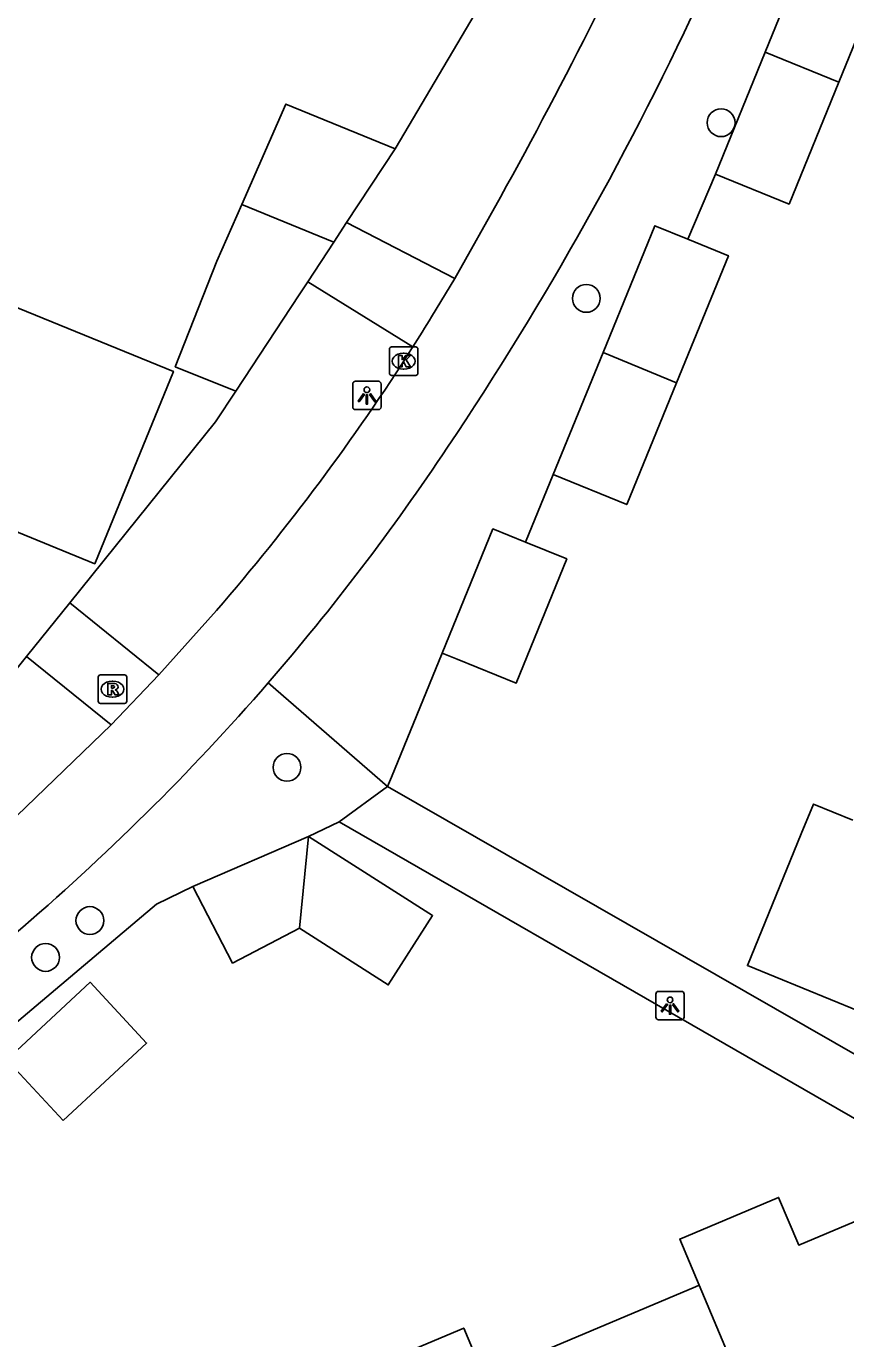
# Model space of a CAD drawing. Extents: x 157767 to 159171, y 387842 to 389425.
# Drawn here: x 158744.9 to 158773.73, y 388557.03 to 388603.18 of the extents above; entities that cross this region are included whole.
import ezdxf

# ---------------------------------------------------------------- set-up
doc = ezdxf.new("R2010")
doc.units = 0
for name, color, linetype in [('IMGEO_Boom', 7, 'Continuous'), ('IMGEO_Fietspad_gesloten', 7, 'Continuous'), ('IMGEO_Groenvoorziening', 7, 'Continuous'), ('IMGEO_Kolk', 7, 'Continuous'), ('IMGEO_Lichtpunt', 7, 'Continuous'), ('IMGEO_Muur', 7, 'Continuous'), ('IMGEO_Pand', 7, 'Continuous'), ('IMGEO_Rioolput', 7, 'Continuous'), ('IMGEO_Voetpad_open', 7, 'Continuous')]:
    doc.layers.add(name, color=color, linetype=linetype)

msp = doc.modelspace()

# ---------------------------------------------------------------- linework, layer by layer
at = {"layer": 'IMGEO_Boom'}
for centre in [(158769.343, 388599.789), (158764.601, 388593.611), (158754.071, 388577.121), (158747.137, 388571.733), (158745.578, 388570.435)]:
    msp.add_circle(centre, 0.489, dxfattribs=at)
at = {"layer": 'IMGEO_Fietspad_gesloten'}
for points in [[(158761.58, 388597.177), (158759.97, 388594.307)], [(158759.97, 388594.307), (158759.158, 388592.958)], [(158751.588, 388582.634), (158749.565, 388580.378)], [(158749.565, 388580.378), (158747.886, 388578.621)], [(158747.886, 388578.621), (158744.568, 388575.418), (158741.084, 388572.397)]]:
    msp.add_lwpolyline(points, dxfattribs=at)
for centre, radius, start, end in [((158620.583, 388675.551), 161.316, 330.93227, 335.9809), ((158664.292, 388652.472), 114.954, 326.11414, 335.35538), ((158702.505, 388627.719), 66.467, 327.3946, 328.4678), ((158691.704, 388634.481), 79.21, 319.11473, 327.48447), ((158690.965, 388634.206), 82.628, 319.08419, 326.31625), ((158691.007, 388634.185), 82.583, 310.34966, 319.07645)]:
    msp.add_arc(centre, radius, start, end, dxfattribs=at)
at = {"layer": 'IMGEO_Groenvoorziening'}
for points in [[(158764.782, 388611.158), (158763.315, 388608.084), (158757.872, 388598.873)], [(158752.272, 388590.351), (158751.56, 388589.271), (158746.431, 388582.902)], [(158744.309, 388580.267), (158744.912, 388581.015)]]:
    msp.add_lwpolyline(points, dxfattribs=at)
at = {"layer": 'IMGEO_Kolk'}
for p, q in [((158757.674, 388590.979), (158757.674, 388591.831)), ((158757.749, 388591.905), (158758.601, 388591.905)), ((158758.162, 388591.685), (158758.187, 388591.685)), ((158758.675, 388591.831), (158758.675, 388590.979)), ((158758.185, 388591.125), (158758.16, 388591.125)), ((158758.601, 388590.905), (158757.749, 388590.905))]:
    msp.add_line(p, q, dxfattribs=at)
for points in [[(158757.674, 388590.979), (158757.674, 388591.831)], [(158757.749, 388591.905), (158758.601, 388591.905)], [(158757.995, 388591.605), (158758.118, 388591.605), (158758.118, 388591.454), (158758.248, 388591.605), (158758.412, 388591.605), (158758.266, 388591.454), (158758.419, 388591.205), (158758.267, 388591.205), (158758.182, 388591.369), (158758.118, 388591.302), (158758.118, 388591.205), (158757.995, 388591.205), (158757.995, 388591.605)], [(158758.675, 388591.831), (158758.675, 388590.979)], [(158758.601, 388590.905), (158757.749, 388590.905)]]:
    msp.add_lwpolyline(points, dxfattribs=at)
for centre, start, end in [((158757.751, 388591.829), 91.552, 178.448), ((158757.751, 388591.829), 91.552, 178.448), ((158758.599, 388591.829), 1.552, 88.448), ((158758.599, 388591.829), 1.552, 88.448), ((158757.751, 388590.981), 181.552, 268.448), ((158757.751, 388590.981), 181.552, 268.448), ((158758.599, 388590.981), 271.552, 358.448), ((158758.599, 388590.981), 271.552, 358.448)]:
    msp.add_arc(centre, 0.0765, start, end, dxfattribs=at)
for centre, major_axis, ratio, start_param, end_param in [((158758.161, 388591.405), (-0.387, 0.002), 0.722429, 4.712389, 7.853982), ((158758.186, 388591.405), (-0.39, 0.002), 0.717154, 1.570796, 4.712389)]:
    msp.add_ellipse(centre, major_axis=major_axis, ratio=ratio, start_param=start_param, end_param=end_param, dxfattribs=at)
at = {"layer": 'IMGEO_Lichtpunt'}
for p, q in [((158756.384, 388590.601), (158756.384, 388589.794)), ((158756.384, 388590.601), (158756.384, 388589.794)), ((158757.286, 388590.696), (158756.478, 388590.696)), ((158757.286, 388590.696), (158756.478, 388590.696)), ((158757.38, 388589.794), (158757.38, 388590.601)), ((158757.38, 388589.794), (158757.38, 388590.601)), ((158756.478, 388589.7), (158757.286, 388589.7)), ((158756.478, 388589.7), (158757.286, 388589.7)), ((158767.047, 388569.146), (158767.047, 388568.339)), ((158767.047, 388569.146), (158767.047, 388568.339)), ((158767.949, 388569.241), (158767.141, 388569.241)), ((158767.949, 388569.241), (158767.141, 388569.241)), ((158768.043, 388568.339), (158768.043, 388569.146)), ((158768.043, 388568.339), (158768.043, 388569.146)), ((158767.141, 388568.245), (158767.949, 388568.245)), ((158767.141, 388568.245), (158767.949, 388568.245))]:
    msp.add_line(p, q, dxfattribs=at)
for points in [[(158756.758, 388590.265), (158756.797, 388590.237), (158756.609, 388589.975), (158756.571, 388590.002), (158756.758, 388590.265)], [(158756.86, 388590.217), (158756.907, 388590.217), (158756.907, 388589.895), (158756.86, 388589.895), (158756.86, 388590.217)], [(158756.97, 388590.237), (158757.008, 388590.264), (158757.195, 388590.002), (158757.156, 388589.974), (158756.97, 388590.237)], [(158767.421, 388568.81), (158767.46, 388568.782), (158767.272, 388568.52), (158767.234, 388568.547), (158767.421, 388568.81)], [(158767.523, 388568.762), (158767.57, 388568.762), (158767.57, 388568.44), (158767.523, 388568.44), (158767.523, 388568.762)], [(158767.633, 388568.782), (158767.671, 388568.809), (158767.858, 388568.547), (158767.819, 388568.519), (158767.633, 388568.782)]]:
    msp.add_lwpolyline(points, dxfattribs=at)
for centre in [(158756.883, 388590.399), (158767.546, 388568.944)]:
    msp.add_circle(centre, 0.0994, dxfattribs=at)
for centre, start, end in [((158756.478, 388590.601), 90, 180), ((158756.478, 388590.601), 90, 180), ((158757.286, 388590.601), 0, 90), ((158757.286, 388590.601), 0, 90), ((158756.478, 388589.794), 180, 270), ((158756.478, 388589.794), 180, 270), ((158757.286, 388589.794), 270, 0), ((158757.286, 388589.794), 270, 360), ((158767.141, 388569.146), 90, 180), ((158767.141, 388569.146), 90, 180), ((158767.949, 388569.146), 0, 90), ((158767.949, 388569.146), 0, 90), ((158767.141, 388568.339), 180, 270), ((158767.141, 388568.339), 180, 270), ((158767.949, 388568.339), 270, 0), ((158767.949, 388568.339), 270, 360)]:
    msp.add_arc(centre, 0.0946, start, end, dxfattribs=at)
at = {"layer": 'IMGEO_Muur'}
msp.add_lwpolyline([(158759.533, 388581.136), (158757.752, 388576.771), (158757.611, 388576.443)], dxfattribs=at)
at = {"layer": 'IMGEO_Pand'}
for points in [[(158770.893, 388602.273), (158772.737, 388606.8)], [(158772.737, 388606.8), (158775.327, 388605.745), (158773.483, 388601.218)], [(158769.145, 388597.982), (158770.893, 388602.273)], [(158773.483, 388601.218), (158770.893, 388602.273)], [(158773.483, 388601.218), (158771.735, 388596.927), (158769.145, 388597.982)], [(158757.872, 388598.873), (158754.034, 388600.446), (158752.477, 388596.915)], [(158756.169, 388596.281), (158757.872, 388598.873)], [(158734.984, 388597.337), (158733.79, 388594.411), (158737.756, 388592.785), (158736.807, 388590.471), (158741.387, 388588.593), (158743.491, 388593.728), (158750.076, 388591.046), (158747.306, 388584.283), (158737.876, 388588.145)], [(158752.477, 388596.915), (158751.599, 388594.921), (158750.142, 388591.208), (158752.272, 388590.351)], [(158755.714, 388595.588), (158752.477, 388596.915)], [(158756.169, 388596.281), (158755.714, 388595.588)], [(158765.189, 388591.704), (158767.013, 388596.167), (158768.177, 388595.691)], [(158768.177, 388595.691), (158769.597, 388595.111), (158767.773, 388590.648)], [(158754.801, 388594.2), (158755.714, 388595.588)], [(158754.801, 388594.2), (158754.495, 388593.734), (158752.272, 388590.351)], [(158763.438, 388587.417), (158765.189, 388591.704)], [(158767.773, 388590.648), (158765.189, 388591.704)], [(158767.773, 388590.648), (158766.021, 388586.361), (158763.438, 388587.417)], [(158762.463, 388585.041), (158761.318, 388585.508), (158759.533, 388581.136)], [(158762.463, 388585.041), (158763.914, 388584.449), (158762.131, 388580.08), (158760.053, 388580.925), (158759.533, 388581.136)], [(158781.784, 388572.09), (158780.839, 388569.777), (158779.441, 388570.348), (158778.059, 388566.966), (158770.27, 388570.149), (158772.162, 388574.778), (158772.591, 388575.829), (158773.972, 388575.267)], [(158754.832, 388574.687), (158750.755, 388572.927)], [(158754.512, 388571.461), (158754.832, 388574.687)], [(158754.832, 388574.687), (158759.191, 388571.908), (158757.636, 388569.469), (158754.512, 388571.461)], [(158750.755, 388572.927), (158752.156, 388570.236), (158754.512, 388571.461)], [(158746.2, 388564.702), (158749.133, 388567.426), (158747.151, 388569.561), (158744.218, 388566.836), (158746.2, 388564.702)], [(158772.057, 388550.639), (158772.191, 388550.696), (158777.696, 388553.016), (158776.276, 388556.384), (158778.132, 388560.944), (158776.193, 388562.055), (158772.074, 388560.319), (158771.366, 388561.999), (158767.889, 388560.533), (158768.572, 388558.911)], [(158768.572, 388558.911), (158768.439, 388558.855), (158763.046, 388556.582)], [(158768.572, 388558.911), (158772.057, 388550.639)], [(158763.046, 388556.582), (158761, 388555.719), (158760.291, 388557.401), (158756.81, 388555.934)]]:
    msp.add_lwpolyline(points, dxfattribs=at)
at = {"layer": 'IMGEO_Rioolput'}
for p, q in [((158747.431, 388579.444), (158747.431, 388580.296)), ((158747.506, 388580.37), (158748.358, 388580.37)), ((158747.919, 388580.15), (158747.944, 388580.15)), ((158748.432, 388580.296), (158748.432, 388579.444)), ((158747.942, 388579.59), (158747.917, 388579.59)), ((158748.358, 388579.37), (158747.506, 388579.37))]:
    msp.add_line(p, q, dxfattribs=at)
for points in [[(158747.431, 388579.444), (158747.431, 388580.296)], [(158747.506, 388580.37), (158748.358, 388580.37)], [(158748.02, 388580.068), (158747.768, 388580.07), (158747.768, 388579.67)], [(158747.946, 388579.989), (158747.892, 388579.989), (158747.892, 388579.908)], [(158748.432, 388580.296), (158748.432, 388579.444)], [(158747.768, 388579.67), (158747.892, 388579.67), (158747.892, 388579.832), (158747.903, 388579.832)], [(158747.892, 388579.908), (158747.944, 388579.908)], [(158747.95, 388579.803), (158748.021, 388579.67), (158748.161, 388579.67), (158748.096, 388579.796)], [(158748.358, 388579.37), (158747.506, 388579.37)]]:
    msp.add_lwpolyline(points, dxfattribs=at)
for centre, radius, start, end in [((158747.508, 388580.294), 0.0765, 91.552, 178.448), ((158747.508, 388580.294), 0.0765, 91.552, 178.448), ((158747.952, 388579.893), 0.0964, 77.0061, 93.1865), ((158747.966, 388579.95), 0.0378, 276.6634, 79.6772), ((158748.019, 388579.958), 0.109, 350.3612, 89.416), ((158748.356, 388580.294), 0.0765, 1.552, 88.448), ((158748.356, 388580.294), 0.0765, 1.552, 88.448), ((158747.902, 388579.779), 0.0533, 26.0293, 88.6989), ((158747.928, 388580.097), 0.19, 274.7715, 282.9687), ((158748.017, 388579.958), 0.112, 277.5842, 350.9817), ((158748.001, 388579.743), 0.108, 29.5134, 73.7905), ((158747.508, 388579.446), 0.0765, 181.552, 268.448), ((158747.508, 388579.446), 0.0765, 181.552, 268.448), ((158748.356, 388579.446), 0.0765, 271.552, 358.448), ((158748.356, 388579.446), 0.0765, 271.552, 358.448)]:
    msp.add_arc(centre, radius, start, end, dxfattribs=at)
for centre, major_axis, ratio, start_param, end_param in [((158747.918, 388579.87), (-0.387, 0.002), 0.722429, 4.712389, 7.853982), ((158747.943, 388579.87), (-0.39, 0.002), 0.717154, 1.570796, 4.712389)]:
    msp.add_ellipse(centre, major_axis=major_axis, ratio=ratio, start_param=start_param, end_param=end_param, dxfattribs=at)
at = {"layer": 'IMGEO_Voetpad_open'}
for points in [[(158769.145, 388597.982), (158768.177, 388595.691)], [(158759.97, 388594.307), (158756.169, 388596.281)], [(158758.497, 388591.903), (158754.801, 388594.2)], [(158763.438, 388587.417), (158762.463, 388585.041)], [(158744.912, 388581.015), (158746.431, 388582.902)], [(158746.431, 388582.902), (158749.565, 388580.378)], [(158747.886, 388578.621), (158744.912, 388581.015)], [(158759.533, 388581.136), (158757.752, 388576.771), (158757.611, 388576.443)], [(158753.405, 388580.089), (158757.611, 388576.443)], [(158757.611, 388576.443), (158755.908, 388575.203)], [(158783.858, 388561.402), (158757.611, 388576.443)], [(158755.908, 388575.203), (158754.832, 388574.687)], [(158755.908, 388575.203), (158783.039, 388559.588), (158779.097, 388549.72)], [(158750.755, 388572.927), (158749.477, 388572.307), (158733.131, 388558.517)]]:
    msp.add_lwpolyline(points, dxfattribs=at)

doc.saveas('drawing.dxf')
